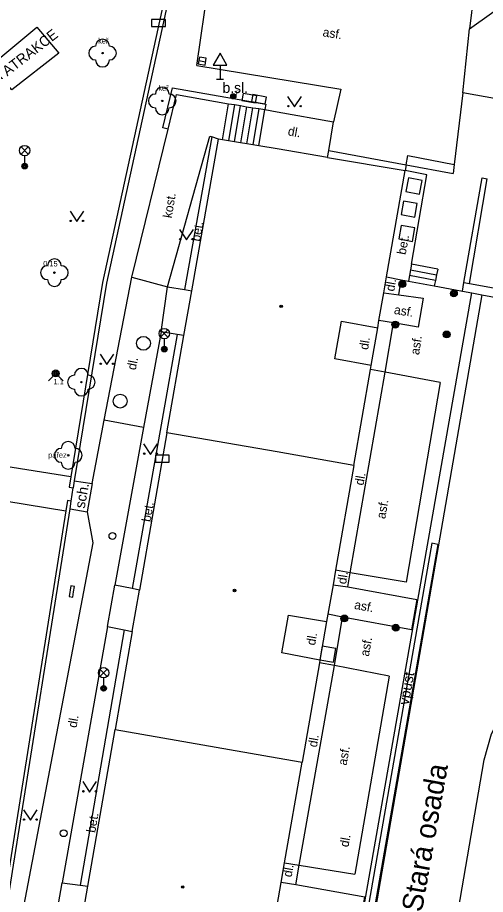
# Model space of a CAD drawing. Extents: x -596229 to -595156, y -1161237 to -1159376.
# Drawn here: x -595786.4 to -595752.6, y -1160183.7 to -1160120.3 of the extents above; entities that cross this region are included whole.
import ezdxf

# ---------------------------------------------------------------- set-up
doc = ezdxf.new("R2010")
doc.units = 0
for name, color, linetype in [('kanalizace - povrch.  znaky - skut. velikost', 7, 'Continuous'), ('Level 22', 7, 'Continuous'), ('Level 24', 7, 'Continuous'), ('Level 25', 7, 'Continuous'), ('Level 26', 7, 'Continuous'), ('Level 27', 7, 'Continuous'), ('Level 28', 7, 'Continuous'), ('Level 31', 7, 'Continuous'), ('Level 33', 7, 'Continuous'), ('Level 34', 7, 'Continuous'), ('Level 36', 7, 'Continuous'), ('Level 39', 7, 'Continuous'), ('Nazvy ulic', 7, 'Continuous'), ('silnoproud - povrch.  znaky a  RIS  skut. velikost', 7, 'Continuous'), ('Specificka linie pasportu komunikaci', 7, 'Continuous'), ('TM - budovy zdene_ betonove - NP', 7, 'Continuous'), ('TM - budovy zdene_ betonove - VP', 7, 'Continuous'), ('TM - chodniky - VP', 7, 'Continuous'), ('TM - komunikace - VP', 7, 'Continuous'), ('TM - plot drateny_ kovovy - VP', 7, 'Continuous'), ('TM - plot dreveny - NP', 7, 'Continuous'), ('TM - podezdivka plotu - VP', 7, 'Continuous'), ('TM - popis objektu', 7, 'Continuous'), ('TM - popis povrchu', 7, 'Continuous'), ('TM - popis zelene', 7, 'Continuous'), ('TM - poznamka', 7, 'Continuous'), ('TM - predmet maleho rozsahu (zamereny obvodem)', 7, 'Continuous'), ('TM - rozhrani mezi zpev. plochami mezi sebou - NP', 7, 'Continuous'), ('TM - rozhrani mezi zpev. plochami mezi sebou - VP', 7, 'Continuous'), ('TM - rozhrani ploch obecne - VN', 7, 'Continuous'), ('TM - rozhrani ploch obecne - VP', 7, 'Continuous'), ('TM - schody - VP', 7, 'Continuous'), ('TM - vjezd na pozemek', 7, 'Continuous'), ('TM - zed operna - VP', 7, 'Continuous'), ('Vrstva 34', 7, 'Continuous')]:
    doc.layers.add(name, color=color, linetype=linetype)

msp = doc.modelspace()

# ---------------------------------------------------------------- linework, layer by layer
at = {"layer": 'kanalizace - povrch.  znaky - skut. velikost'}
for points in [[(-595756, -1160158.38), (-595756.44, -1160158.29), (-595761.06, -1160184.74), (-595765.66, -1160210.78), (-595771.23, -1160242.3)], [(-595756, -1160158.38), (-595760.61, -1160184.77), (-595765.19, -1160210.86)]]:
    msp.add_lwpolyline(points, dxfattribs=at)
at = {"layer": 'Level 22'}
for centre in [(-595780.26, -1160122.84), (-595775.94, -1160126.3), (-595783.74, -1160138.72), (-595781.79, -1160146.64), (-595782.74, -1160151.93)]:
    msp.add_circle(centre, 0.05, dxfattribs=at)
for centre, start, end in [((-595780.26, -1160122.34), 0, 180), ((-595780.76, -1160122.84), 90, 270), ((-595779.76, -1160122.84), 270, 90), ((-595780.26, -1160123.34), 180, 0), ((-595775.94, -1160125.8), 0, 180), ((-595776.44, -1160126.3), 90, 270), ((-595775.44, -1160126.3), 270, 90), ((-595775.94, -1160126.8), 180, 0), ((-595783.74, -1160138.22), 0, 180), ((-595784.24, -1160138.72), 90, 270), ((-595783.24, -1160138.72), 270, 90), ((-595783.74, -1160139.22), 180, 0), ((-595781.79, -1160146.14), 0, 180), ((-595782.29, -1160146.64), 90, 270), ((-595781.29, -1160146.64), 270, 90), ((-595781.79, -1160147.14), 180, 0), ((-595782.74, -1160151.43), 0, 180), ((-595783.24, -1160151.93), 90, 270), ((-595782.24, -1160151.93), 270, 90), ((-595782.74, -1160152.43), 180, 0)]:
    msp.add_arc(centre, 0.5, start, end, dxfattribs=at)
at = {"layer": 'Level 24'}
for points in [[(-595776.708, -1160120.919), (-595775.708, -1160120.919), (-595775.708, -1160120.419), (-595776.708, -1160120.419)], [(-595770.176, -1160126.259), (-595769.191, -1160126.433), (-595769.104, -1160125.941), (-595770.089, -1160125.767)], [(-595769.476, -1160126.339), (-595768.491, -1160126.513), (-595768.404, -1160126.021), (-595769.389, -1160125.847)], [(-595776.428, -1160152.419), (-595775.428, -1160152.419), (-595775.428, -1160151.919), (-595776.428, -1160151.919)]]:
    msp.add_lwpolyline(points, close=True, dxfattribs=at)
at = {"layer": 'Level 25'}
for centre, radius in [((-595758.58, -1160139.55), 0.25), ((-595758.58, -1160139.55), 0.2), ((-595758.58, -1160139.55), 0.15), ((-595758.58, -1160139.55), 0.1), ((-595758.58, -1160139.55), 0.05), ((-595754.85, -1160140.22), 0.25), ((-595754.85, -1160140.22), 0.2), ((-595754.85, -1160140.22), 0.15), ((-595754.85, -1160140.22), 0.1), ((-595754.85, -1160140.22), 0.05), ((-595759.09, -1160142.48), 0.25), ((-595759.09, -1160142.48), 0.2), ((-595759.09, -1160142.48), 0.15), ((-595759.09, -1160142.48), 0.1), ((-595759.09, -1160142.48), 0.05), ((-595755.37, -1160143.19), 0.25), ((-595755.37, -1160143.19), 0.2), ((-595755.37, -1160143.19), 0.15), ((-595755.37, -1160143.19), 0.1), ((-595755.37, -1160143.19), 0.05), ((-595762.77, -1160163.73), 0.25), ((-595762.77, -1160163.73), 0.2), ((-595762.77, -1160163.73), 0.15), ((-595762.77, -1160163.73), 0.1), ((-595762.77, -1160163.73), 0.05), ((-595759.05, -1160164.4), 0.25), ((-595759.05, -1160164.4), 0.2), ((-595759.05, -1160164.4), 0.15), ((-595759.05, -1160164.4), 0.1), ((-595759.05, -1160164.4), 0.05)]:
    msp.add_circle(centre, radius, dxfattribs=at)
at = {"layer": 'Level 26'}
for points in [[(-595757.329, -1160133.032), (-595757.148, -1160132.049), (-595758.131, -1160131.868), (-595758.312, -1160132.851)], [(-595757.679, -1160134.702), (-595757.498, -1160133.719), (-595758.481, -1160133.538), (-595758.662, -1160134.521)], [(-595757.849, -1160136.462), (-595757.668, -1160135.479), (-595758.651, -1160135.298), (-595758.832, -1160136.281)], [(-595764.367, -1160165.742), (-595764.538, -1160166.727), (-595763.553, -1160166.898), (-595763.382, -1160165.913)]]:
    msp.add_lwpolyline(points, close=True, dxfattribs=at)
at = {"layer": 'Level 27'}
msp.add_line((-595773.296, -1160123.377), (-595772.804, -1160123.463), dxfattribs=at)
msp.add_lwpolyline([(-595773.339, -1160123.624), (-595772.846, -1160123.709), (-595772.761, -1160123.216), (-595773.254, -1160123.131)], close=True, dxfattribs=at)
for centre in [(-595777.3, -1160143.83), (-595778.98, -1160148.01)]:
    msp.add_circle(centre, 0.5, dxfattribs=at)
at = {"layer": 'Level 28'}
for centre in [(-595779.54, -1160157.76), (-595783.07, -1160179.26)]:
    msp.add_circle(centre, 0.25, dxfattribs=at)
at = {"layer": 'Level 31'}
msp.add_lwpolyline([(-595784.17, -1160146.54), (-595783.64, -1160146.01), (-595783.11, -1160146.54)], dxfattribs=at)
for radius in [0.25, 0.18, 0.11]:
    msp.add_circle((-595783.64, -1160146.01), radius, dxfattribs=at)
at = {"layer": 'Level 33'}
for p, q in [((-595786.155, -1160130.16), (-595785.625, -1160129.63)), ((-595786.155, -1160129.63), (-595785.625, -1160130.16)), ((-595785.89, -1160130.27), (-595785.89, -1160131.02)), ((-595776.055, -1160143.39), (-595775.525, -1160142.86)), ((-595776.055, -1160142.86), (-595775.525, -1160143.39)), ((-595775.79, -1160143.5), (-595775.79, -1160144.25)), ((-595780.445, -1160167.92), (-595779.915, -1160167.39)), ((-595780.445, -1160167.39), (-595779.915, -1160167.92)), ((-595780.18, -1160168.03), (-595780.18, -1160168.78))]:
    msp.add_line(p, q, dxfattribs=at)
for centre, radius in [((-595785.89, -1160129.895), 0.375), ((-595785.89, -1160131.02), 0.2), ((-595785.89, -1160131.02), 0.145), ((-595785.89, -1160131.02), 0.0876), ((-595775.79, -1160143.125), 0.375), ((-595775.79, -1160144.25), 0.2), ((-595775.79, -1160144.25), 0.145), ((-595775.79, -1160144.25), 0.0876), ((-595780.18, -1160167.655), 0.375), ((-595780.18, -1160168.78), 0.2), ((-595780.18, -1160168.78), 0.145), ((-595780.18, -1160168.78), 0.0876)]:
    msp.add_circle(centre, radius, dxfattribs=at)
at = {"layer": 'Level 34'}
for p, q in [((-595771.76, -1160123.712), (-595771.76, -1160124.73)), ((-595772.01, -1160124.73), (-595771.51, -1160124.73))]:
    msp.add_line(p, q, dxfattribs=at)
msp.add_lwpolyline([(-595772.26, -1160123.712), (-595771.26, -1160123.712), (-595771.76, -1160122.846)], close=True, dxfattribs=at)
at = {"layer": 'Level 36'}
for points in [[(-595766.87, -1160125.98), (-595766.37, -1160126.73), (-595765.87, -1160125.98)], [(-595782.61, -1160134.28), (-595782.11, -1160135.03), (-595781.61, -1160134.28)], [(-595774.69, -1160135.59), (-595774.19, -1160136.34), (-595773.69, -1160135.59)], [(-595780.44, -1160144.61), (-595779.94, -1160145.36), (-595779.44, -1160144.61)], [(-595777.29, -1160151.11), (-595776.79, -1160151.86), (-595776.29, -1160151.11)], [(-595781.69, -1160175.53), (-595781.19, -1160176.28), (-595780.69, -1160175.53)], [(-595785.98, -1160177.57), (-595785.48, -1160178.32), (-595784.98, -1160177.57)]]:
    msp.add_lwpolyline(points, dxfattribs=at)
for centre in [(-595766.82, -1160126.68), (-595765.921, -1160126.68), (-595782.56, -1160134.98), (-595781.661, -1160134.98), (-595774.64, -1160136.29), (-595773.741, -1160136.29), (-595780.39, -1160145.31), (-595779.491, -1160145.31), (-595777.24, -1160151.81), (-595776.341, -1160151.81), (-595781.64, -1160176.23), (-595780.741, -1160176.23), (-595785.93, -1160178.27), (-595785.031, -1160178.27)]:
    msp.add_circle(centre, 0.05, dxfattribs=at)
at = {"layer": 'Level 39'}
for centre, radius in [((-595767.34, -1160141.16), 0.09), ((-595767.34, -1160141.16), 0.0398), ((-595770.71, -1160161.71), 0.09), ((-595770.71, -1160161.71), 0.0398), ((-595774.46, -1160183.15), 0.09), ((-595774.46, -1160183.15), 0.0398)]:
    msp.add_circle(centre, radius, dxfattribs=at)
at = {"layer": 'silnoproud - povrch.  znaky a  RIS  skut. velikost'}
for points in [[(-595782.54, -1160161.38), (-595782.66, -1160162.15)], [(-595782.29, -1160161.42), (-595782.54, -1160161.38)], [(-595782.35, -1160161.8), (-595782.29, -1160161.42)], [(-595782.66, -1160162.15), (-595782.41, -1160162.19)], [(-595782.41, -1160162.19), (-595782.35, -1160161.8)]]:
    msp.add_lwpolyline(points, dxfattribs=at)
at = {"layer": 'Specificka linie pasportu komunikaci'}
for points in [[(-595758.29, -1160130.92), (-595758.17, -1160130.24), (-595754.83, -1160130.91)], [(-595757.92, -1160138.1), (-595756.81, -1160131.64), (-595758.36, -1160131.33)], [(-595777.29, -1160149.92), (-595780.13, -1160149.39)]]:
    msp.add_lwpolyline(points, dxfattribs=at)
at = {"layer": 'TM - budovy zdene_ betonove - NP'}
for points in [[(-595760.83, -1160145.44), (-595763.45, -1160144.96), (-595762.97, -1160142.24), (-595760.36, -1160142.7)], [(-595764.54, -1160166.74), (-595767.3, -1160166.22), (-595766.82, -1160163.48), (-595764.05, -1160163.96)]]:
    msp.add_lwpolyline(points, dxfattribs=at)
at = {"layer": 'TM - budovy zdene_ betonove - VP'}
for points in [[(-595773.8, -1160140.04), (-595771.88, -1160129.06)], [(-595771.58, -1160129.11), (-595771.88, -1160129.06)], [(-595771.14, -1160129.18), (-595771.58, -1160129.11)], [(-595770.71, -1160129.26), (-595771.14, -1160129.18)], [(-595770.27, -1160129.33), (-595770.71, -1160129.26)], [(-595769.83, -1160129.4), (-595770.27, -1160129.33)], [(-595769.39, -1160129.48), (-595769.83, -1160129.4)], [(-595768.95, -1160129.55), (-595769.39, -1160129.48)], [(-595767.64, -1160129.77), (-595768.95, -1160129.55)], [(-595763.99, -1160130.39), (-595767.64, -1160129.77)], [(-595763.99, -1160130.39), (-595758.36, -1160131.33)], [(-595759.73, -1160139.03), (-595758.36, -1160131.33)], [(-595759.92, -1160140.17), (-595759.73, -1160139.03)], [(-595774.37, -1160143.27), (-595773.8, -1160140.04)], [(-595760.27, -1160142.19), (-595759.92, -1160140.17)], [(-595760.36, -1160142.7), (-595760.27, -1160142.19)], [(-595760.83, -1160145.44), (-595760.36, -1160142.7)], [(-595775.6, -1160150.3), (-595774.37, -1160143.27)], [(-595760.88, -1160145.72), (-595760.83, -1160145.44)], [(-595762.08, -1160152.66), (-595760.88, -1160145.72)], [(-595775.6, -1160150.3), (-595777.59, -1160161.68)], [(-595767.64, -1160151.69), (-595775.6, -1160150.3)], [(-595762.08, -1160152.66), (-595767.64, -1160151.69)], [(-595762.08, -1160152.66), (-595763.41, -1160160.24)], [(-595763.41, -1160160.24), (-595763.59, -1160161.29)], [(-595763.59, -1160161.29), (-595763.96, -1160163.42)], [(-595778.11, -1160164.68), (-595777.59, -1160161.68)], [(-595763.96, -1160163.42), (-595764.05, -1160163.96)], [(-595764.05, -1160163.96), (-595764.54, -1160166.74)], [(-595778.11, -1160164.68), (-595779.35, -1160171.75)], [(-595764.57, -1160166.93), (-595765.83, -1160174.12)], [(-595764.54, -1160166.74), (-595764.57, -1160166.93)], [(-595781.33, -1160183.1), (-595779.35, -1160171.75)], [(-595779.35, -1160171.75), (-595767.64, -1160173.8)], [(-595767.64, -1160173.8), (-595765.83, -1160174.12)], [(-595767.1, -1160181.4), (-595765.83, -1160174.12)], [(-595767.35, -1160182.82), (-595767.1, -1160181.4)], [(-595781.86, -1160186.14), (-595781.33, -1160183.1)], [(-595767.64, -1160184.49), (-595767.35, -1160182.82)]]:
    msp.add_lwpolyline(points, dxfattribs=at)
at = {"layer": 'TM - chodniky - VP'}
for points in [[(-595753.71, -1160121.08), (-595739.57, -1160110.99)], [(-595775.51, -1160128.34), (-595774.9, -1160125.83), (-595771.16, -1160126.5)], [(-595739.4, -1160128.37), (-595754.19, -1160125.71)], [(-595771.16, -1160126.5), (-595770.72, -1160126.57), (-595770.28, -1160126.64), (-595769.84, -1160126.72), (-595769.4, -1160126.79), (-595768.96, -1160126.86), (-595768.52, -1160126.93)], [(-595768.52, -1160126.93), (-595767.64, -1160127.09)], [(-595767.64, -1160127.09), (-595763.55, -1160127.82)], [(-595778.14, -1160139.04), (-595775.51, -1160128.34)], [(-595775.56, -1160139.75), (-595772.5, -1160128.86), (-595772.35, -1160128.89)], [(-595771.88, -1160129.06), (-595772.35, -1160128.89)], [(-595782.54, -1160153.48), (-595789.99, -1160152.31), (-595787.14, -1160132.97)], [(-595780.13, -1160149.39), (-595778.14, -1160139.04)], [(-595775.56, -1160139.75), (-595774.32, -1160139.95)], [(-595774.32, -1160139.95), (-595773.8, -1160140.04)], [(-595776.02, -1160143), (-595777.29, -1160149.92)], [(-595774.86, -1160143.19), (-595776.02, -1160143)], [(-595774.37, -1160143.27), (-595774.86, -1160143.19)], [(-595830.6, -1160148.14), (-595782.91, -1160155.94)], [(-595781.01, -1160153.98), (-595780.13, -1160149.39)], [(-595777.29, -1160149.92), (-595779.37, -1160161.32)], [(-595782.3, -1160153.77), (-595781.01, -1160153.98)], [(-595782.61, -1160155.81), (-595781.37, -1160156.02)], [(-595781.37, -1160156.02), (-595780.96, -1160158.25), (-595788.02, -1160195.2)], [(-595778.11, -1160161.57), (-595779.37, -1160161.32)], [(-595777.59, -1160161.68), (-595778.11, -1160161.57)], [(-595779.9, -1160164.32), (-595783.17, -1160182.84)], [(-595779.9, -1160164.32), (-595778.69, -1160164.56)], [(-595778.69, -1160164.56), (-595778.11, -1160164.68)], [(-595783.17, -1160182.84), (-595781.87, -1160183.02)], [(-595781.87, -1160183.02), (-595781.33, -1160183.1)]]:
    msp.add_lwpolyline(points, dxfattribs=at)
at = {"layer": 'TM - komunikace - VP'}
for points in [[(-595773.45, -1160123.73), (-595772.59, -1160117.89)], [(-595753.41, -1160118.5), (-595753.71, -1160121.08)], [(-595754.19, -1160125.71), (-595753.71, -1160121.08)], [(-595773.45, -1160123.73), (-595763.02, -1160125.44)], [(-595763.02, -1160125.44), (-595763.55, -1160127.82)], [(-595754.19, -1160125.71), (-595754.83, -1160130.91)], [(-595752.82, -1160140.33), (-595767.64, -1160225.73)], [(-595752.65, -1160173.96), (-595752.12, -1160172.08), (-595751.35, -1160170.57), (-595750.46, -1160169.33), (-595749.18, -1160167.9), (-595747.98, -1160167.01), (-595746.66, -1160166.27), (-595744.96, -1160165.73), (-595744.84, -1160165.71)], [(-595754.67, -1160185.6), (-595752.65, -1160173.96)]]:
    msp.add_lwpolyline(points, dxfattribs=at)
at = {"layer": 'TM - plot drateny_ kovovy - VP'}
for points in [[(-595775.67, -1160118.4), (-595780.25, -1160139.42)], [(-595780.25, -1160139.42), (-595782.54, -1160153.48)], [(-595782.54, -1160153.48), (-595782.66, -1160154.24)], [(-595782.8, -1160155.21), (-595782.91, -1160155.94)], [(-595782.91, -1160155.94), (-595787.03, -1160181.93)]]:
    msp.add_lwpolyline(points, dxfattribs=at)
at = {"layer": 'TM - plot dreveny - NP'}
for points in [[(-595759.81, -1160145.92), (-595760.88, -1160145.72)], [(-595755.83, -1160146.66), (-595759.81, -1160145.92)], [(-595755.83, -1160146.66), (-595758.3, -1160161.11)], [(-595762.36, -1160160.42), (-595763.41, -1160160.24)], [(-595758.3, -1160161.11), (-595762.36, -1160160.42)], [(-595763.49, -1160167.14), (-595764.57, -1160166.93)], [(-595759.52, -1160167.91), (-595763.49, -1160167.14)], [(-595759.52, -1160167.91), (-595762.02, -1160182.23)], [(-595767.1, -1160181.4), (-595766.03, -1160181.57)], [(-595766.03, -1160181.57), (-595762.02, -1160182.23)]]:
    msp.add_lwpolyline(points, dxfattribs=at)
at = {"layer": 'TM - podezdivka plotu - VP'}
for points in [[(-595775.74, -1160115.91), (-595775.4, -1160118.46), (-595779.98, -1160139.48), (-595782.3, -1160153.77)], [(-595754.12, -1160139.44), (-595752.8, -1160131.86)], [(-595753.72, -1160139.51), (-595752.45, -1160131.93)], [(-595752.8, -1160131.86), (-595752.45, -1160131.93)], [(-595782.3, -1160153.77), (-595782.38, -1160154.28)], [(-595782.66, -1160154.24), (-595782.38, -1160154.28)], [(-595788.82, -1160195.07), (-595786.78, -1160182.03), (-595782.61, -1160155.81)], [(-595782.52, -1160155.25), (-595782.8, -1160155.21)], [(-595782.61, -1160155.81), (-595782.52, -1160155.25)]]:
    msp.add_lwpolyline(points, dxfattribs=at)
at = {"layer": 'TM - predmet maleho rozsahu (zamereny obvodem)'}
msp.add_lwpolyline([(-595785.01, -1160120.96), (-595783.41, -1160122.85), (-595786.82, -1160125.5), (-595788.36, -1160123.73), (-595785.01, -1160120.96)], dxfattribs=at)
at = {"layer": 'TM - rozhrani mezi zpev. plochami mezi sebou - NP'}
for points in [[(-595758.84, -1160140.32), (-595758.66, -1160139.23)], [(-595759.92, -1160140.17), (-595758.84, -1160140.32)], [(-595758.84, -1160140.32), (-595757.06, -1160140.56), (-595757.43, -1160142.67), (-595759.22, -1160142.34)], [(-595759.22, -1160142.34), (-595760.27, -1160142.19)], [(-595759.81, -1160145.92), (-595759.22, -1160142.34)], [(-595762.36, -1160160.42), (-595759.81, -1160145.92)], [(-595762.52, -1160161.44), (-595762.36, -1160160.42)], [(-595763.59, -1160161.29), (-595762.52, -1160161.44)], [(-595762.52, -1160161.44), (-595757.54, -1160162.35), (-595757.91, -1160164.54), (-595762.91, -1160163.63)], [(-595762.91, -1160163.63), (-595763.96, -1160163.42)], [(-595763.49, -1160167.14), (-595762.91, -1160163.63)], [(-595766.03, -1160181.57), (-595763.49, -1160167.14)], [(-595766.28, -1160183), (-595766.03, -1160181.57)], [(-595766.28, -1160183), (-595767.35, -1160182.82)], [(-595766.66, -1160185.12), (-595761.67, -1160185.97), (-595761.28, -1160183.89), (-595766.28, -1160183)]]:
    msp.add_lwpolyline(points, dxfattribs=at)
at = {"layer": 'TM - rozhrani mezi zpev. plochami mezi sebou - VP'}
msp.add_lwpolyline([(-595778.14, -1160139.04), (-595775.56, -1160139.75)], dxfattribs=at)
at = {"layer": 'TM - rozhrani ploch obecne - VN'}
msp.add_lwpolyline([(-595774.13, -1160257.36), (-595753.55, -1160140.19)], dxfattribs=at)
at = {"layer": 'TM - rozhrani ploch obecne - VP'}
for points in [[(-595775.51, -1160128.34), (-595775.9, -1160128.25), (-595775.19, -1160125.35), (-595768.46, -1160126.54), (-595768.52, -1160126.93)], [(-595771.58, -1160129.11), (-595771.16, -1160126.5)], [(-595768.95, -1160129.55), (-595768.52, -1160126.93)], [(-595763.9, -1160129.89), (-595763.55, -1160127.82)], [(-595772.35, -1160128.89), (-595774.32, -1160139.95)], [(-595763.99, -1160130.39), (-595763.9, -1160129.89)], [(-595763.9, -1160129.89), (-595758.29, -1160130.92)], [(-595758.29, -1160130.92), (-595758.36, -1160131.33)], [(-595758.29, -1160130.92), (-595754.91, -1160131.54)], [(-595754.83, -1160130.91), (-595754.91, -1160131.54)], [(-595757.92, -1160138.1), (-595757.99, -1160138.51), (-595758.06, -1160138.92), (-595758.13, -1160139.33)], [(-595756.02, -1160138.47), (-595757.92, -1160138.1)], [(-595756.02, -1160138.47), (-595756.1, -1160138.87)], [(-595759.73, -1160139.03), (-595758.66, -1160139.23)], [(-595758.66, -1160139.23), (-595758.13, -1160139.33)], [(-595758.13, -1160139.33), (-595756.27, -1160139.68)], [(-595756.19, -1160139.28), (-595756.27, -1160139.68)], [(-595756.1, -1160138.87), (-595756.19, -1160139.28)], [(-595776.02, -1160143), (-595775.56, -1160139.75)], [(-595756.27, -1160139.68), (-595754.73, -1160139.96)], [(-595754.73, -1160139.96), (-595754.22, -1160140.06)], [(-595754.22, -1160140.06), (-595754.12, -1160139.44)], [(-595754.12, -1160139.44), (-595753.72, -1160139.51)], [(-595753.72, -1160139.51), (-595736.47, -1160142.64)], [(-595774.86, -1160143.19), (-595778.11, -1160161.57)], [(-595781.01, -1160153.98), (-595781.37, -1160156.02)], [(-595779.9, -1160164.32), (-595779.37, -1160161.32)], [(-595778.69, -1160164.56), (-595781.87, -1160183.02)], [(-595783.71, -1160185.88), (-595783.17, -1160182.84)]]:
    msp.add_lwpolyline(points, dxfattribs=at)
at = {"layer": 'TM - schody - VP'}
for points in [[(-595770.72, -1160126.57), (-595771.14, -1160129.18)], [(-595770.71, -1160129.26), (-595770.28, -1160126.64)], [(-595769.84, -1160126.72), (-595770.27, -1160129.33)], [(-595769.83, -1160129.4), (-595769.4, -1160126.79)], [(-595768.96, -1160126.86), (-595769.39, -1160129.48)], [(-595757.99, -1160138.51), (-595756.1, -1160138.87)], [(-595756.19, -1160139.28), (-595758.06, -1160138.92)]]:
    msp.add_lwpolyline(points, dxfattribs=at)
at = {"layer": 'TM - vjezd na pozemek'}
msp.add_lwpolyline([(-595782.52, -1160155.25), (-595782.38, -1160154.28)], dxfattribs=at)
at = {"layer": 'TM - zed operna - VP'}
for points in [[(-595754.22, -1160140.06), (-595753.55, -1160140.19)], [(-595753.55, -1160140.19), (-595752.82, -1160140.33)], [(-595752.82, -1160140.33), (-595746.98, -1160141.41)]]:
    msp.add_lwpolyline(points, dxfattribs=at)
at = {"layer": 'Vrstva 34'}
for radius in [0.188, 0.15, 0.113, 0.075, 0.0375]:
    msp.add_circle((-595770.8, -1160125.97), radius, dxfattribs=at)

# ---------------------------------------------------------------- texts
at = {"layer": 'Nazvy ulic'}
msp.add_text('Stará osada', height=1.5, rotation=79.91072, dxfattribs=at).set_placement((-595757.167, -1160185.024))
at = {"layer": 'TM - popis objektu'}
msp.add_text('ATRAKCE', height=0.75, rotation=37.85171, dxfattribs=at).set_placement((-595787.15, -1160124.54))
at = {"layer": 'TM - popis povrchu'}
for s, rotation, p in [('asf.', 351, (-595764.37, -1160121.62)), ('dl.', 350, (-595766.89, -1160128.78)), ('kost.', 80.2311, (-595775.26, -1160134.81)), ('bet.', 80.2311, (-595773.21, -1160136.5)), ('bet.', 79.57147, (-595758.34, -1160137.46)), ('dl.', 80, (-595759.17, -1160140.11)), ('asf.', 351, (-595759.21, -1160141.7)), ('dl.', 81, (-595761.06, -1160144.33)), ('asf.', 81, (-595757.37, -1160144.7)), ('dl.', 79, (-595777.86, -1160145.8)), ('dl.', 80.02584, (-595761.39, -1160154.14)), ('bet.', 80.2311, (-595776.79, -1160156.78)), ('asf.', 80.02584, (-595759.82, -1160156.56)), ('dl.', 81.08507, (-595762.65, -1160161.28)), ('asf.', 349.64454, (-595762.09, -1160163.03)), ('dl.', 80, (-595764.89, -1160165.71)), ('asf.', 80, (-595761, -1160166.51)), ('dl.', 80, (-595782.14, -1160171.67)), ('dl.', 80.08347, (-595764.76, -1160173.08)), ('asf.', 80, (-595762.61, -1160174.39)), ('bet.', 80.2311, (-595780.79, -1160179.26)), ('dl.', 80.01059, (-595762.48, -1160180.3)), ('dl.', 80.08347, (-595766.59, -1160182.47))]:
    msp.add_text(s, height=0.65, rotation=rotation, dxfattribs=at).set_placement(p)
at = {"layer": 'TM - popis zelene'}
for s, p in [('keř', (-595780.58, -1160122.15)), ('keř', (-595776.22, -1160125.57)), ('0.15', (-595784.55, -1160138.27)), ('1.1', (-595783.8, -1160146.8)), ('pařez', (-595784.19, -1160152.11))]:
    msp.add_text(s, height=0.4, dxfattribs=at).set_placement(p)
at = {"layer": 'TM - poznamka'}
msp.add_text('b.sl.', height=0.75, dxfattribs=at).set_placement((-595771.58, -1160125.72))
for s, rotation, p in [('sch.', 79.99202, (-595781.55, -1160155.81)), ('vpust', 80.09113, (-595758.12, -1160170.03))]:
    msp.add_text(s, height=0.75, rotation=rotation, dxfattribs=at).set_placement(p)
at = {"layer": 'Vrstva 34'}
msp.add_text('P', height=0.3, dxfattribs=at).set_placement((-595770.612, -1160125.857))

doc.saveas('drawing.dxf')
